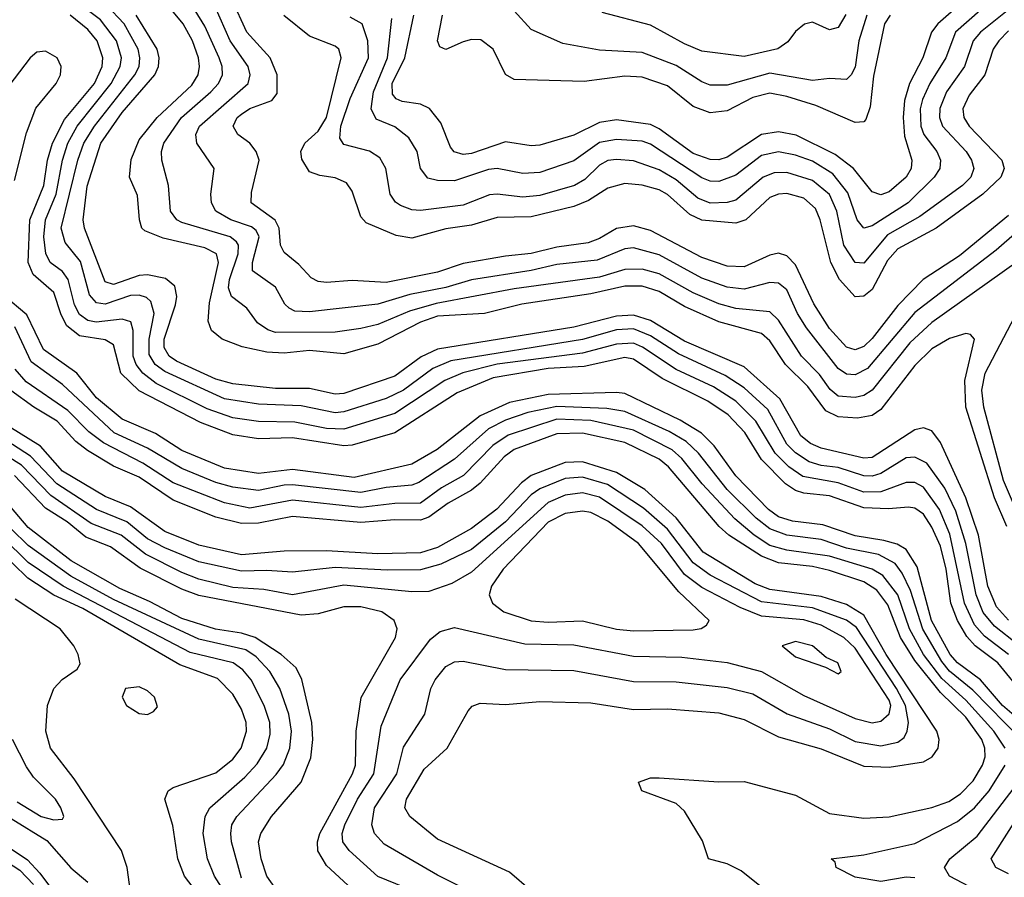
# Model space of a CAD drawing. Header units: inches. Extents: x 501365 to 657855, y 482276 to 547543.
# Tile 871 of 957: x 623830 to 626140, y 506947 to 508959. Entities that reach past the tile are written whole.
import ezdxf

# ---------------------------------------------------------------- set-up
doc = ezdxf.new("R2010")
doc.units = ezdxf.units.IN
doc.header["$MEASUREMENT"] = 0
doc.layers.add('A6520', color=7, linetype='Continuous')

msp = doc.modelspace()

# ---------------------------------------------------------------- linework, layer by layer
at = {"layer": 'A6520', "color": 5}
for points, elevation in [([(626145.7, 507770), (626117.1, 507837.1), (626049.4, 508050), (626047.5, 508112.5), (626069.8, 508209.8), (626060.4, 508220.4), (626050, 508223.2), (626011.6, 508211.6), (625970, 508187.1), (625930, 508148.1), (625850, 508045), (625830, 508030.8), (625795.8, 508024.2), (625750, 508027.6), (625721.3, 508041.3), (625678.9, 508098.9), (625626.5, 508150), (625590, 508205.6), (625570, 508223.3), (625470, 508250.6), (625390, 508286.1), (625330, 508321.7), (625290, 508334), (625250, 508334), (625170, 508316.3), (625008.3, 508291.7), (624920.3, 508270), (624810, 508263.8), (624770.1, 508250), (624670, 508198.2), (624590, 508175.6), (624510, 508183.5), (624450, 508177.3), (624410, 508179.1), (624352.1, 508192.1), (624304.5, 508210), (624279.6, 508230), (624271.7, 508251.7), (624275.2, 508295.2), (624296.5, 508390), (624291.2, 508410), (624264.2, 508424.2), (624166.5, 508446.5), (624123.7, 508463.7), (624116.7, 508470), (624110.7, 508490), (624106.6, 508546.6), (624087.4, 508590), (624091.4, 508631.4), (624110, 508677.4), (624152.5, 508730), (624233.9, 508806.1), (624248.6, 508830), (624252, 508850), (624249, 508870), (624235.4, 508910), (624213.2, 508950), (624148.6, 509028.6)], 3880), ([(626149.5, 507470), (626093.2, 507513.2), (626070, 507539.4), (626046.6, 507590), (626012, 507752), (625988.1, 507810), (625950, 507862.7), (625930, 507873.7), (625910, 507873.8), (625850, 507851.2), (625810, 507851.1), (625750, 507872.6), (625667.6, 507887.6), (625634.8, 507910), (625602.4, 507942.4), (625557.2, 508017.2), (625510, 508064.1), (625457.9, 508097.9), (625370, 508138.9), (625291.2, 508191.1), (625270, 508200.1), (625230, 508198), (625150, 508177), (624950, 508150.8), (624869.3, 508130.7), (624827, 508113), (624710, 508035.4), (624590, 507998.7), (624550, 508000), (624475.4, 508015.4), (624390, 508016.7), (624330, 508025.3), (624270, 508046.1), (624150, 508105.8), (624118.5, 508130), (624102.9, 508150), (624096.4, 508170), (624096, 508230), (624090.2, 508250.2), (624070, 508257.1), (624009.3, 508249.3), (623990, 508253.4), (623970, 508267.8), (623958.7, 508290), (623943.6, 508350), (623930, 508368.9), (623901.7, 508390), (623891, 508411), (623886.6, 508450), (623890.4, 508490), (623915.7, 508550), (623930, 508630), (623942.6, 508670), (623964.5, 508710), (624044.5, 508810), (624065.4, 508850), (624068.4, 508870), (624057.3, 508910), (624019.5, 508959.5), (623950, 509012.3)], 3960), ([(626150, 508500), (626034.8, 508405.2), (625949.9, 508350.1), (625890, 508289.1), (625830, 508211.4), (625810, 508192.8), (625790, 508185.1), (625770, 508190.8), (625730, 508235.2), (625692.8, 508292.8), (625650, 508384.6), (625630, 508405.2), (625610, 508411.3), (625590, 508406.7), (625530, 508379.5), (625490, 508381.2), (625430, 508401.1), (625310, 508464.4), (625270, 508475.5), (625230, 508469.7), (625190, 508445.7), (625163.9, 508436.1), (625090, 508425.9), (625030, 508410.6), (624970, 508404.9), (624870, 508387), (624810, 508367), (624690, 508342.4), (624610, 508347.4), (624550, 508342.7), (624530, 508345.1), (624514, 508354), (624484.9, 508384.9), (624450, 508412.8), (624441.4, 508430), (624438.3, 508470), (624429, 508489), (624372.8, 508530), (624373.7, 508553.7), (624391.4, 508630), (624384.7, 508650), (624370, 508669.4), (624341.4, 508690), (624330.4, 508710), (624340.1, 508730), (624350, 508737.9), (624370, 508751), (624421.3, 508770), (624433.9, 508786.1), (624433.9, 508830), (624417.3, 508870), (624363.1, 508930), (624327.3, 509007.3)], 3820), ([(626115.2, 509010), (626025.1, 508930), (626002.6, 508870), (625965.2, 508810), (625947.9, 508772.1), (625942.9, 508750), (625944.2, 508710), (625950.9, 508690), (625981.4, 508650), (625990.4, 508630), (625988.6, 508610), (625975.4, 508590), (625914.4, 508530), (625830, 508475.6), (625810, 508469.9), (625795.1, 508490), (625773, 508553), (625738, 508598), (625690, 508627.3), (625650, 508641.7), (625610, 508649.2), (625570, 508640.6), (625510, 508594.3), (625470, 508579.9), (625450, 508580.6), (625430, 508588), (625310, 508667.4), (625290, 508674.3), (625230, 508678.3), (625190, 508671.3), (625130, 508628.3), (625050, 508600.8), (625010, 508598.8), (624950, 508610.2), (624930, 508607.9), (624850, 508581.2), (624810, 508582), (624787.4, 508587.4), (624770.4, 508610), (624762.2, 508650), (624742.5, 508682.5), (624710, 508708.2), (624666.2, 508726.2), (624654.1, 508750), (624660, 508790), (624693.1, 508870), (624702.6, 508962.6)], 3740), ([(626051.9, 509010), (625983.9, 508950), (625969.5, 508930), (625948.5, 508870), (625917.2, 508810), (625905.6, 508770), (625902.4, 508730), (625905.9, 508685.9), (625923.4, 508630), (625921.1, 508610), (625910, 508589.9), (625870, 508555.2), (625850, 508548.7), (625830, 508555.7), (625785.8, 508610), (625742.9, 508642.9), (625651.3, 508688.7), (625610, 508696.5), (625569.9, 508690.1), (625490, 508636.8), (625470, 508630.9), (625450, 508631.4), (625410, 508645.6), (625330, 508703.7), (625310, 508713.4), (625230, 508724.3), (625190, 508718.3), (625130, 508688.8), (625050, 508664.8), (625030, 508663.5), (624970, 508673), (624890, 508645.5), (624870, 508643.5), (624849.4, 508649.4), (624840.4, 508660.4), (624817.6, 508717.6), (624791.1, 508751.1), (624770, 508761.5), (624727.4, 508767.4), (624713.5, 508773.5), (624704.6, 508784.6), (624703.7, 508810), (624733.4, 508870), (624754.4, 508970)], 3720), ([(626172.7, 507492.7), (626116.6, 507536.6), (626090, 507568.1), (626074, 507610), (626050.1, 507730.1), (626026, 507806), (626000.4, 507860.4), (625958.5, 507918.5), (625930, 507933.2), (625910, 507931.4), (625850, 507894.8), (625830, 507888.5), (625810, 507889.4), (625750, 507908.5), (625710, 507913.3), (625682.2, 507922.2), (625650, 507943), (625630, 507963.3), (625584.9, 508044.9), (625530, 508095.8), (625484.9, 508124.9), (625375.3, 508175.3), (625310, 508217.7), (625270, 508233.7), (625230, 508231.9), (625150, 508209), (624841.1, 508158.9), (624798.8, 508141.2), (624730, 508090.4), (624690, 508070.2), (624590, 508039.1), (624570, 508037.2), (624490, 508053.5), (624390, 508057.4), (624310, 508069.4), (624170, 508133.6), (624147.4, 508150), (624133.6, 508173.6), (624133.2, 508210), (624145.6, 508270), (624137.8, 508297.8), (624127.5, 508307.5), (624110, 508313.4), (624090, 508312), (624030, 508291.7), (624010, 508295.4), (623993.8, 508313.8), (623972.2, 508392.2), (623936.7, 508436.7), (623927.3, 508470), (623966.6, 508630), (623980.4, 508670), (624005.5, 508710), (624100.1, 508830), (624110, 508850), (624112, 508870), (624107.4, 508890), (624074.9, 508950), (624033.7, 508993.7)], 3940), ([(626170, 508391.2), (625970, 508248.8), (625918.6, 508201.4), (625830.1, 508090), (625810, 508077.8), (625790, 508072.6), (625750, 508076.4), (625731.3, 508091.3), (625706.6, 508126.6), (625664.1, 508170), (625610, 508254.2), (625590, 508273.9), (625510, 508281.9), (625470, 508292.8), (625410, 508318.4), (625330, 508362.9), (625290, 508374.4), (625250, 508372.9), (625190, 508355.6), (624990, 508327.7), (624806.9, 508293.1), (624744.5, 508275.5), (624670, 508244.1), (624630, 508234.7), (624570, 508226.1), (624430, 508225.3), (624411.7, 508231.7), (624388.1, 508248.1), (624362.8, 508282.8), (624326.4, 508310), (624320, 508330), (624322, 508350), (624342.3, 508410), (624343.3, 508430), (624338.2, 508438.2), (624324, 508450), (624210, 508483.6), (624198.8, 508490), (624183.3, 508510), (624178.7, 508570), (624163.6, 508630), (624162.7, 508650), (624168.1, 508670), (624209.1, 508730), (624278.5, 508790), (624296.4, 508810), (624305.6, 508830), (624304.7, 508850), (624297.5, 508870), (624264.3, 508944.3), (624241.2, 508981.2)], 3860), ([(626170, 508462), (626121, 508419), (625930, 508272.5), (625818.7, 508141.3), (625790, 508126.3), (625770, 508127.5), (625750, 508141.2), (625676.1, 508236.1), (625654.6, 508270), (625630, 508325.5), (625610, 508341.4), (625590, 508342.5), (625530, 508327), (625490, 508331.6), (625430, 508352.8), (625330, 508407.6), (625270, 508424.1), (625250, 508421.7), (625184.5, 508395.5), (625090, 508385.1), (625030, 508370.9), (624890, 508349.1), (624830, 508330.8), (624745.4, 508314.6), (624670, 508291.6), (624510, 508273.6), (624475.6, 508275.6), (624462.1, 508282.2), (624451.8, 508291.8), (624430, 508331.5), (624375.8, 508370), (624375.9, 508390), (624392, 508450), (624384.6, 508464.6), (624373.6, 508473.6), (624325.2, 508490), (624290.3, 508510.3), (624280.1, 508530), (624278.4, 508550), (624286.2, 508610), (624245.3, 508670), (624243.3, 508690), (624251.7, 508710), (624366.2, 508810), (624370.9, 508830), (624366.1, 508850), (624324, 508910), (624288.1, 508990)], 3840), ([(626158.1, 508990), (626083.9, 508930), (626066.7, 508910), (626046.2, 508850), (626004.5, 508790), (625988.9, 508751.1), (625988.1, 508730), (625995, 508710), (626050.7, 508650), (626063.2, 508630), (626068.5, 508610), (626061.7, 508590), (626041.6, 508570), (625942, 508498), (625865.6, 508454.4), (625810, 508388.3), (625790, 508389.4), (625763.4, 508430), (625747.2, 508510), (625729.6, 508549.6), (625690, 508581.9), (625630, 508600.9), (625599.9, 508600.1), (625574, 508590), (625510, 508535.8), (625489.8, 508530.2), (625450, 508529), (625420.7, 508540.7), (625370, 508583.5), (625330, 508607.1), (625270, 508628.1), (625230, 508631.4), (625210, 508628.8), (625190, 508618.3), (625155.8, 508584.3), (625131.3, 508570), (625050, 508546.9), (625010, 508542.9), (624950, 508549.9), (624931.9, 508548.1), (624870, 508524.3), (624770, 508511.7), (624750, 508512.9), (624723.2, 508523.2), (624711.2, 508531.2), (624698.8, 508550), (624688.9, 508610), (624675, 508635), (624650.8, 508650.8), (624590, 508666.7), (624581.2, 508681.2), (624583.6, 508710), (624605.5, 508774.5), (624648.4, 508870), (624646.9, 508910), (624633.4, 508950), (624605.3, 508965.3)], 3760), ([(625817.3, 508970), (625798.8, 508910), (625790, 508847.7), (625780.9, 508830), (625770, 508818.8), (625730, 508821.2), (625690, 508816.9), (625590, 508834.1), (625490, 508805.5), (625450, 508805.9), (625430, 508813.4), (625370, 508852), (625290, 508882.8), (625190, 508887.9), (625103.8, 508903.8), (625030, 508936.3), (624990, 508980.2)], 3660), ([(626173.7, 507390), (626124.8, 507450), (626071.9, 507490), (626051.8, 507511.8), (626030.1, 507550), (626014.7, 507590), (626003.6, 507670), (625990, 507723.9), (625970, 507768.8), (625950, 507799), (625930, 507813.5), (625915.4, 507815.4), (625868.6, 507811.4), (625810, 507814.1), (625730, 507842.1), (625670, 507848.5), (625650, 507854.8), (625626.8, 507870), (625570, 507927.1), (625530.9, 507990.9), (625492.2, 508032.2), (625444.6, 508064.6), (625337.5, 508117.5), (625270, 508162.7), (625250, 508166.6), (625154.5, 508145.5), (625070, 508141), (624941, 508119), (624856.4, 508083.6), (624710, 507990.2), (624610, 507961), (624590, 507959.2), (624470, 507978.3), (624390, 507975.7), (624330, 507985.5), (624253.9, 508013.9), (624110, 508088.5), (624067.3, 508130), (624050, 508196.6), (624030, 508208), (623970, 508217.4), (623940.8, 508240.8), (623926.9, 508266.9), (623910, 508319), (623861.7, 508361.7), (623849.6, 508389.6), (623853.7, 508490), (623886.6, 508570), (623895.3, 508630), (623906.9, 508670), (623934.8, 508725.2), (624005.1, 508810), (624023.1, 508850), (624025.1, 508870), (624011.9, 508910), (623990, 508936.3), (623948.1, 508970)], 3980), ([(626150, 507550.2), (626121.9, 507581.9), (626101.7, 507630), (626079.3, 507750), (626050, 507837.5), (625990, 507967.1), (625970, 507994.8), (625950, 508001.9), (625930, 507997.1), (625830, 507932), (625810, 507930.6), (625710, 507953.8), (625685, 507965), (625662.9, 507982.9), (625613.6, 508070), (625530, 508144.5), (625390, 508205.1), (625310, 508253.9), (625270, 508266.3), (625230, 508263.8), (625130, 508238.2), (624810, 508186.4), (624771.7, 508168.3), (624710, 508122.6), (624590, 508082.1), (624570, 508080.7), (624510, 508093.9), (624430, 508093.8), (624330, 508104.6), (624290, 508116), (624198, 508158), (624180.4, 508170), (624168.6, 508190), (624169.1, 508210), (624195.5, 508290), (624198.7, 508310), (624194.1, 508334.1), (624171.8, 508351.8), (624130, 508361), (624110, 508359.5), (624050, 508338), (624030, 508344.2), (623982.2, 508470), (623978.6, 508490), (623988.5, 508568.5), (624020.1, 508670), (624070, 508741.4), (624146.5, 508830), (624155.5, 508850), (624157.2, 508870), (624152.3, 508890), (624102.9, 508970)], 3920), ([(626150, 508933.2), (626127.1, 508910), (626113.7, 508890), (626094.5, 508830), (626057.3, 508782.7), (626042.7, 508750), (626044.7, 508730), (626057.2, 508710), (626134.1, 508630), (626139.5, 508610), (626132.2, 508590), (626089.4, 508550), (625980.1, 508470), (625890, 508421.9), (625865.7, 508394.3), (625830, 508326.3), (625810, 508310.8), (625790, 508309.3), (625753.2, 508350), (625733, 508390), (625708.3, 508490), (625696.8, 508516.8), (625670, 508540.6), (625630, 508551.8), (625610, 508550.2), (625590, 508542), (625533.8, 508490), (625510, 508481.8), (625430, 508489.1), (625402.5, 508502.5), (625350, 508549.1), (625330, 508560.6), (625290, 508571.5), (625250, 508574.9), (625210, 508563.9), (625164.6, 508535.4), (625130, 508520.9), (625030, 508497.2), (624950, 508495.5), (624890, 508477), (624830, 508468.5), (624750, 508446.9), (624713, 508453), (624643, 508483), (624630, 508496.8), (624610, 508556.8), (624596.5, 508576.5), (624570, 508588.6), (624533.7, 508593.7), (624510, 508602.8), (624491.8, 508631.8), (624489.7, 508650.3), (624499.2, 508670), (624530, 508697.5), (624549.4, 508730), (624584.1, 508870), (624578.3, 508890), (624570, 508897.1), (624510, 508920.8), (624449.5, 508969.5)], 3780), ([(625871.9, 508970), (625859, 508950), (625833, 508827), (625825.3, 508754.7), (625815, 508725), (625810, 508719.6), (625790, 508718.4), (625698, 508758), (625630, 508779.5), (625590, 508786.7), (625550, 508776.9), (625490, 508745.9), (625450, 508740.9), (625410, 508755.7), (625350, 508804.1), (625290, 508824.8), (625250, 508827), (625154.4, 508814.4), (624990, 508819.3), (624970, 508830.7), (624940.5, 508890), (624912.1, 508912.1), (624890, 508913), (624870, 508907.4), (624830, 508889.2), (624815.4, 508895.4), (624810, 508910), (624821.9, 508970)], 3680), ([(625768.5, 508971.5), (625750, 508940.8), (625730, 508935.6), (625690, 508953.3), (625671.4, 508948.6), (625650, 508931.7), (625632.2, 508907.8), (625608.6, 508891.4), (625530, 508873.1), (625430, 508885.9), (625390, 508902.6), (625310, 508946.4), (625196.4, 508976.4)], 3640), ([(623817.9, 508582.1), (623845.7, 508694.3), (623868, 508752), (623915.1, 508810), (623925.6, 508830), (623927.4, 508850), (623917.5, 508870), (623890, 508885.7), (623870, 508883.2), (623854.3, 508870), (623792.2, 508787.8)], 4020), ([(626228.7, 507270), (626135.6, 507350), (626083.8, 507410), (626030.4, 507450.4), (626013.3, 507470), (625968.9, 507550), (625935.2, 507675.2), (625910, 507716.2), (625888.4, 507728.4), (625857.7, 507737.7), (625790, 507748.3), (625714.2, 507774.2), (625643, 507783), (625610, 507793.1), (625587, 507810), (625510, 507888.9), (625459.2, 507959.2), (625429.3, 507989.3), (625379.7, 508019.7), (625250, 508082.2), (625230, 508085), (625070, 508079.7), (624979, 508061), (624910, 508029.7), (624809, 507951), (624750, 507916.6), (624614.8, 507885.2), (624470, 507903.7), (624390, 507894.7), (624310, 507907), (624210, 507948.5), (624148.8, 507988.8), (624070, 508022.3), (624010, 508072), (623963.8, 508130), (623885.4, 508185.4), (623846.6, 508266.6), (623792.5, 508312.5)], 4020), ([(626184.3, 507770), (626138.2, 507878.2), (626091.6, 508050), (626087.1, 508090), (626095.4, 508130), (626182.4, 508297.6)], 3860), ([(626179.6, 507270), (626066.3, 507386.3), (626011, 507431), (625993.2, 507453.2), (625948.9, 507528.9), (625919.7, 507619.7), (625900.5, 507660.5), (625883.6, 507683.6), (625844.5, 507704.5), (625770, 507719.5), (625710, 507739.8), (625630, 507749.6), (625590, 507764.5), (625557.7, 507790), (625490, 507857.1), (625422.5, 507942.5), (625393.8, 507970), (625353.5, 507993.5), (625250, 508040), (625207.4, 508047.4), (625090, 508052.1), (625022.2, 508037.8), (624970, 508019.9), (624930, 507999.7), (624850, 507928.3), (624766.2, 507873.7), (624750, 507866.8), (624690, 507861.4), (624630, 507849.8), (624470, 507867.6), (624450, 507867.4), (624390, 507854.5), (624330, 507862.2), (624290, 507873.2), (624210, 507906.1), (624130, 507953.7), (624051.3, 507990), (623930, 508103.1), (623856.5, 508156.5), (623818.5, 508238.5)], 4040), ([(626141.8, 507250), (626115.6, 507290), (626050, 507363), (625993.7, 507413.7), (625950.3, 507470), (625917.7, 507530), (625890, 507610), (625855.3, 507655.3), (625830, 507670.2), (625730, 507700.3), (625630, 507714.6), (625590, 507725.9), (625553.2, 507750), (625508.1, 507788.1), (625430.9, 507870), (625383.4, 507930), (625360.4, 507950), (625270, 507996.5), (625170, 508018.7), (625090, 508022.1), (624975.7, 507984.3), (624940, 507960), (624871, 507890), (624819.2, 507860.9), (624770, 507825), (624710, 507824.5), (624630, 507814.7), (624470, 507831.6), (624370, 507813.5), (624310, 507826.1), (624190, 507872.5), (624119, 507919), (624026.4, 507966.4), (623992.1, 507992.1), (623942.6, 508042.6), (623844.8, 508110), (623819.4, 508139.4)], 4060), ([(625590, 506908.5), (625522.2, 506962.2), (625490, 506978.4), (625446, 506990), (625432.2, 507032.2), (625390, 507102.4), (625370, 507119.8), (625289.7, 507150), (625281.6, 507170), (625310, 507180.2), (625330, 507180.5), (625470, 507170.7), (625530, 507171.5), (625650, 507139.9), (625730, 507097), (625810, 507085.9), (625870, 507089), (625970, 507110.9), (626010, 507124.8), (626037.5, 507142.5), (626066.9, 507173.1), (626088.7, 507210), (626095.1, 507230), (626094.3, 507250), (626087.3, 507270), (626050, 507322.6), (625990, 507380.8), (625930, 507455.6), (625896.1, 507510), (625866.7, 507586.7), (625840.7, 507620.7), (625810, 507640.6), (625730, 507667.1), (625690, 507676.4), (625610, 507685.3), (625570, 507700.2), (625493.6, 507750), (625471.3, 507770), (625352.1, 507910), (625330, 507928.4), (625250, 507967.2), (625150, 507989.3), (625090, 507987.8), (624990, 507951), (624966.7, 507933.3), (624910, 507871.5), (624890, 507855.7), (624835.1, 507824.9), (624790, 507792), (624770, 507785.3), (624710, 507786), (624630, 507779.3), (624470, 507793.8), (624390, 507777.9), (624350, 507777.1), (624290, 507792.3), (624190, 507831.7), (624110, 507886.2), (624050, 507912), (623988.9, 507948.9), (623961.9, 507970), (623917.6, 508017.6), (623862.8, 508050), (623809.4, 508089.4)], 4080), ([(624891.1, 506911.1), (624810, 506952.1), (624684.7, 507024.7), (624662.6, 507050), (624656, 507070), (624662.3, 507110), (624714.5, 507190), (624730, 507252), (624780.1, 507330), (624794.8, 507390), (624804.5, 507410), (624830, 507441.8), (624850, 507452.7), (624870, 507454.1), (624970, 507434.7), (625130, 507432.3), (625270, 507406.6), (625370, 507406), (625490, 507392.7), (625550, 507377.4), (625630.7, 507330.7), (625730, 507295.3), (625790, 507265.8), (625850, 507255.2), (625890, 507263.9), (625904.8, 507275.2), (625912.4, 507290), (625915.2, 507310), (625907.8, 507350), (625887.3, 507390), (625792.9, 507532.9), (625770, 507550.3), (625690, 507579.7), (625570, 507593.6), (625450, 507656.3), (625410, 507685.1), (625350, 507763.9), (625293.4, 507813.4), (625208.7, 507868.7), (625150, 507885.8), (625110, 507882.5), (625050, 507858.5), (625030, 507844.2), (624970, 507781.4), (624890, 507716.3), (624818.3, 507681.7), (624770, 507668.6), (624692.6, 507667.4), (624570, 507673.9), (624470, 507662.7), (624410, 507667.2), (624350, 507665.4), (624250, 507687.3), (624170, 507720.1), (624130, 507741.2), (624081.3, 507781.3), (624010, 507809.8), (623917, 507870), (623855.2, 507935.2), (623769.6, 507989.6)], 4140), ([(625030, 506914.9), (624979.4, 506959.4), (624810, 507036.6), (624745.2, 507090), (624733.3, 507110), (624737.1, 507130), (624779.1, 507200.9), (624832.6, 507250), (624882.4, 507337.6), (624891.5, 507348.5), (624910, 507355.3), (624970, 507352.6), (625050, 507359.9), (625170, 507356.6), (625270, 507340.9), (625350, 507342.7), (625470, 507332.7), (625530, 507317.1), (625610, 507276.8), (625710, 507248.7), (625810, 507208), (625870, 507205.6), (625950, 507218.3), (625970.9, 507230), (625984.9, 507250), (625987.1, 507270), (625981.6, 507290), (625862.9, 507470), (625810, 507561.9), (625770, 507587.3), (625710, 507606.2), (625590, 507622.3), (625555.7, 507635.7), (625433.1, 507710), (625370, 507790.4), (625296.8, 507856.8), (625230, 507897.1), (625150, 507921.6), (625110, 507920.5), (625030, 507889.7), (625007.3, 507872.7), (624949.4, 507810.6), (624890, 507765.3), (624810, 507721.3), (624770, 507708.4), (624670, 507706.3), (624550, 507712.9), (624450, 507712), (624350, 507704), (624250, 507726.7), (624170, 507758.4), (624090, 507816), (624030, 507840.7), (623930, 507899.7), (623878.6, 507958.6), (623804.5, 508004.5)], 4120), ([(624754.2, 506914.2), (624670, 506948.7), (624602.9, 507010), (624588, 507030), (624586.4, 507050), (624592.3, 507070), (624622.3, 507130), (624660.7, 507190), (624678.3, 507301.7), (624722.3, 507410), (624793.9, 507506.1), (624816.1, 507523.9), (624850, 507533.2), (625015.2, 507495.2), (625130, 507492.6), (625270, 507466.3), (625383.6, 507463.6), (625490, 507451), (625570.3, 507430.3), (625670, 507373.4), (625790, 507319.7), (625830, 507309.8), (625850, 507313.1), (625869.5, 507330.5), (625873.7, 507350), (625870, 507362.6), (625790, 507484.9), (625763.7, 507510), (625710, 507538.4), (625670, 507551.5), (625570, 507559.8), (625520.2, 507580.2), (625430, 507626.8), (625390, 507657.9), (625335.5, 507730), (625290, 507771.7), (625190, 507838.7), (625150, 507849.1), (625110, 507844.1), (625070, 507826.8), (624890, 507663.4), (624843.4, 507636.6), (624790, 507617.9), (624750, 507616.7), (624590, 507632.6), (624470, 507610.2), (624402.4, 507622.4), (624330, 507626.9), (624250, 507646.8), (624210, 507662.5), (624125, 507705), (624067.7, 507750), (623997.2, 507777.2), (623902.8, 507842.8), (623833.8, 507913.8), (623745.1, 507970)], 4160), ([(624620.1, 506910), (624550, 506974.8), (624529.3, 507009.3), (624528.8, 507030), (624534.3, 507050), (624610.7, 507190), (624617.5, 507210), (624619, 507290), (624631.1, 507368.9), (624711.6, 507510), (624715.4, 507530), (624708.1, 507550), (624679.8, 507570), (624630, 507581.5), (624590, 507581.4), (624530, 507564.9), (624490, 507562.2), (624250, 507608), (624210, 507623), (624112.6, 507672.6), (624042.6, 507722.6), (623984.8, 507744.8), (623941.2, 507781.2), (623890, 507813), (623817.3, 507890)], 4180), ([(624437.6, 506910), (624409.3, 506950), (624396.1, 506990), (624389.9, 507030), (624395.2, 507050), (624420.9, 507090), (624489.9, 507170), (624512.9, 507227.1), (624517.6, 507270), (624515.2, 507310), (624491.5, 507411.5), (624478.3, 507438.3), (624443.5, 507470), (624382.3, 507510), (624350, 507520.1), (624289.6, 507529.6), (624210, 507554.6), (624134.5, 507594.5), (624065, 507625), (623950.2, 507690), (623850, 507767.5), (623770, 507860.7)], 4220), ([(624350, 506945), (624326.6, 507030), (624324.9, 507050), (624327.9, 507070), (624338.9, 507090), (624431.9, 507188.1), (624448.4, 507211.6), (624463.5, 507250), (624467.3, 507290), (624461.1, 507330), (624439.9, 507390), (624416.9, 507430), (624384.4, 507464.4), (624360.5, 507480.5), (624250, 507506), (624050, 507598.8), (623950, 507653.3), (623850, 507725.8), (623810, 507765)], 4240), ([(624326.8, 506886.8), (624287.1, 506950), (624270.5, 506990.5), (624259.9, 507050), (624264.6, 507090), (624276.3, 507110), (624358.4, 507181.6), (624386.7, 507213.3), (624410, 507250), (624417.4, 507282.6), (624416.4, 507310), (624403.8, 507350), (624372.6, 507410), (624353.6, 507433.6), (624330.8, 507450), (624230, 507474.5), (623931.8, 507630), (623850, 507686), (623790, 507744.1)], 4260), ([(624354, 506770), (624216.4, 506950), (624201, 506990), (624188.8, 507068.8), (624170.6, 507130), (624178.4, 507150), (624190, 507157.4), (624290, 507192.1), (624330, 507224), (624349.3, 507250), (624361.8, 507290), (624360.9, 507310), (624350, 507341.6), (624330, 507377.1), (624293.7, 507413.7), (624205.6, 507445.6), (623978.1, 507578.1), (623910, 507609.1), (623849.3, 507649.3), (623777.8, 507717.8)], 4280), ([(624092.9, 506890), (624081.6, 506970), (624068.5, 507010), (623957.9, 507178), (623902.3, 507250), (623891.2, 507290), (623895.3, 507350), (623910, 507390.3), (623929.2, 507410.8), (623964.5, 507435.5), (623971.8, 507448.2), (623967.3, 507470), (623956.6, 507490), (623924.6, 507530), (623819.3, 507599.3)], 4320), ([(623823.8, 507123.8), (623880.2, 507090), (623910, 507081.6), (623930, 507083.1), (623933.1, 507090), (623926.7, 507110), (623913.5, 507130), (623862, 507182), (623846, 507206), (623813.3, 507270)], 4340), ([(625930, 506945.5), (625910, 506947.7), (625850, 506937.2), (625790, 506947.2), (625745.4, 506970), (625742.9, 506982.9), (625734, 506990), (625810, 506999.8), (625930, 507026.7), (626030, 507078.1), (626070, 507110.4), (626104.8, 507150), (626141.7, 507210)], 4060), ([(626150, 506955.2), (626120.3, 506970), (626108.9, 506990), (626235.6, 507190)], 4020), ([(626088.6, 506908.6), (626011.2, 506950), (625999.9, 506970), (626012.2, 506990), (626076.1, 507043.9), (626172.9, 507170)], 4040), ([(623810, 507085.2), (623893.5, 507033.5), (623950, 506969.5), (623990, 506935.2)], 4320), ([(623650, 507080.6), (623830, 506964.1), (623861.9, 506930)], 4260), ([(623800.4, 507020.4), (623847.9, 506987.9), (623877, 506957), (623930, 506885.4)], 4280)]:
    msp.add_lwpolyline(points, dxfattribs=dict(at, elevation=elevation))
for points, elevation in [([(625150, 507806), (625110, 507800.6), (625070, 507780.1), (624963.8, 507670), (624937, 507630), (624931.6, 507610), (624938.9, 507590), (624965.5, 507570), (625030, 507548.6), (625070, 507545.6), (625150, 507548.9), (625230, 507529.2), (625270, 507525.1), (625410, 507527.6), (625429.1, 507530.9), (625441.3, 507538.7), (625447.4, 507550), (625376.5, 507616.5), (625281.8, 507730), (625210, 507782.4), (625170, 507802.9)], 4180), ([(625650, 507500.5), (625618.9, 507490), (625650, 507464.1), (625720.3, 507440.3), (625750, 507424.7), (625757.4, 507430), (625749.5, 507450), (625722.4, 507462.4), (625689.7, 507490)], 4180), ([(624110, 507394.3), (624078.4, 507390), (624070.2, 507370), (624080.7, 507350), (624110, 507331), (624130, 507329), (624144.1, 507335.9), (624152.9, 507347.1), (624145.9, 507370), (624130, 507384.9)], 4320)]:
    msp.add_lwpolyline(points, close=True, dxfattribs=dict(at, elevation=elevation))

doc.saveas('drawing.dxf')
